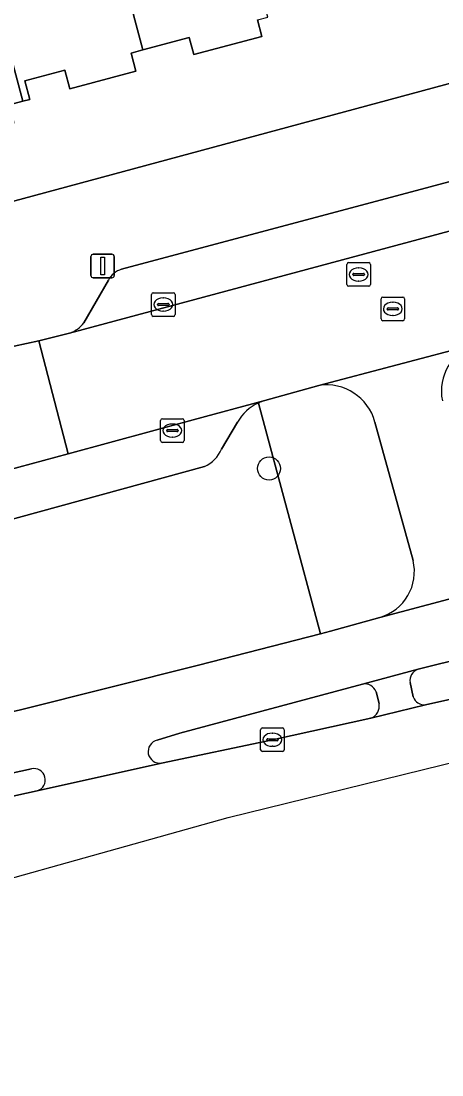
# Model space of a CAD drawing. Extents: x 162542 to 163147, y 380779 to 381521.
# Drawn here: x 162802.78 to 162820.63, y 380815.7 to 380860.42 of the extents above; entities that cross this region are included whole.
import ezdxf

# ---------------------------------------------------------------- set-up
doc = ezdxf.new("R2010")
doc.units = 0
for name, color, linetype in [('IMGEO_Berm_groen', 7, 'Continuous'), ('IMGEO_Boom', 7, 'Continuous'), ('IMGEO_Erf', 7, 'Continuous'), ('IMGEO_Fietspad_gesloten', 7, 'Continuous'), ('IMGEO_Fietspad_open', 7, 'Continuous'), ('IMGEO_Kolk', 7, 'Continuous'), ('IMGEO_Lichtmast', 7, 'Continuous'), ('IMGEO_Pand', 7, 'Continuous'), ('IMGEO_Parkeervlak_open', 7, 'Continuous'), ('IMGEO_Rijbaan_lokaal_gesloten', 7, 'Continuous'), ('IMGEO_Rijbaan_lokaal_open', 7, 'Continuous'), ('IMGEO_Rioolput', 7, 'Continuous'), ('IMGEO_Verkeerseiland_gesloten', 7, 'Continuous'), ('IMGEO_Verkeerseiland_open', 7, 'Continuous'), ('IMGEO_Voetpad_open', 7, 'Continuous')]:
    doc.layers.add(name, color=color, linetype=linetype)

msp = doc.modelspace()

# ---------------------------------------------------------------- linework, layer by layer
at = {"layer": 'IMGEO_Berm_groen'}
for points in [[(162796.582, 380829.816), (162802.763, 380831.187), (162810.305, 380833.08), (162815.481, 380834.42), (162812.851, 380844.21)], [(162811.96, 380843.399), (162811.285, 380842.256)], [(162810.561, 380841.517), (162799.15, 380838.391)]]:
    msp.add_lwpolyline(points, dxfattribs=at)
for centre, radius, start, end in [((162822.682, 380844.725), 2.075, 107.4054, 191.5506), ((162813.67, 380842.415), 1.973, 114.5286, 150.0892), ((162809.967, 380842.823), 1.435, 294.4636, 336.7113)]:
    msp.add_arc(centre, radius, start, end, dxfattribs=at)
at = {"layer": 'IMGEO_Boom'}
msp.add_circle((162813.299, 380841.431), 0.489, dxfattribs=at)
at = {"layer": 'IMGEO_Erf'}
for points in [[(162801.458, 380852.514), (162849.901, 380865.605)], [(162812.812, 380860.472), (162813, 380859.769), (162810.11, 380858.995), (162809.915, 380859.723), (162807.944, 380859.196), (162807.447, 380859.063), (162807.654, 380858.29), (162804.851, 380857.54), (162804.64, 380858.33), (162802.947, 380857.877), (162803.156, 380857.098), (162802.853, 380857.017), (162802.282, 380856.864)]]:
    msp.add_lwpolyline(points, dxfattribs=at)
at = {"layer": 'IMGEO_Fietspad_gesloten'}
for points in [[(162864.337, 380848.059), (162861.691, 380847.329), (162858.476, 380846.342), (162852.243, 380844.428), (162843.043, 380841.7), (162835.328, 380839.535), (162824.753, 380836.9), (162817.995, 380835.114), (162815.905, 380834.53), (162815.481, 380834.42), (162810.305, 380833.08), (162802.763, 380831.187), (162796.582, 380829.816)], [(162808.56, 380829.905), (162809.514, 380830.193), (162817.257, 380832.285), (162819.627, 380832.91), (162821.727, 380833.443), (162823.982, 380834.025), (162824.057, 380834.044), (162828.052, 380835.093), (162828.807, 380835.268), (162832.834, 380836.304), (162838.84, 380837.924), (162846.709, 380840.204), (162854.013, 380842.399), (162862.028, 380844.902)], [(162803.468, 380827.752), (162808.745, 380828.931)], [(162791.755, 380826.39), (162794.524, 380826.786), (162803.224, 380828.686)]]:
    msp.add_lwpolyline(points, dxfattribs=at)
for centre, radius, start, end in [((162808.666, 380829.421), 0.496, 102.3636, 279.1455), ((162803.329, 380828.214), 0.483, 286.7823, 102.4994)]:
    msp.add_arc(centre, radius, start, end, dxfattribs=at)
at = {"layer": 'IMGEO_Fietspad_open'}
for points in [[(162822.061, 380846.705), (162815.415, 380844.96)], [(162817.79, 380843.4), (162819.406, 380837.533)], [(162817.995, 380835.114), (162824.753, 380836.9)]]:
    msp.add_lwpolyline(points, dxfattribs=at)
for centre, radius, start, end in [((162822.682, 380844.725), 2.075, 107.4054, 191.5506), ((162815.728, 380842.848), 2.135, 14.9733, 98.4295), ((162817.445, 380837.056), 2.019, 285.825, 13.665)]:
    msp.add_arc(centre, radius, start, end, dxfattribs=at)
at = {"layer": 'IMGEO_Kolk'}
for p, q in [((162808.314, 380847.963), (162808.314, 380848.815)), ((162808.389, 380848.889), (162809.241, 380848.889)), ((162808.802, 380848.669), (162808.827, 380848.669)), ((162809.315, 380848.815), (162809.315, 380847.963)), ((162808.573, 380848.383), (162808.573, 380848.395)), ((162809.011, 380848.346), (162808.613, 380848.346)), ((162808.616, 380848.432), (162809.014, 380848.432)), ((162809.057, 380848.395), (162809.057, 380848.383)), ((162809.241, 380847.889), (162808.389, 380847.889)), ((162808.825, 380848.109), (162808.8, 380848.109)), ((162808.699, 380842.614), (162808.699, 380843.466)), ((162808.774, 380843.54), (162809.626, 380843.54)), ((162809.187, 380843.32), (162809.212, 380843.32)), ((162809.7, 380843.466), (162809.7, 380842.614)), ((162808.958, 380843.034), (162808.958, 380843.046)), ((162809.396, 380842.997), (162808.998, 380842.997)), ((162809.001, 380843.083), (162809.399, 380843.083)), ((162809.442, 380843.046), (162809.442, 380843.034)), ((162809.626, 380842.54), (162808.774, 380842.54)), ((162809.21, 380842.76), (162809.185, 380842.76)), ((162812.943, 380829.495), (162812.943, 380830.347)), ((162813.018, 380830.421), (162813.87, 380830.421)), ((162813.944, 380830.347), (162813.944, 380829.495)), ((162813.202, 380829.915), (162813.202, 380829.927)), ((162813.64, 380829.878), (162813.242, 380829.878)), ((162813.245, 380829.964), (162813.643, 380829.964)), ((162813.431, 380830.201), (162813.456, 380830.201)), ((162813.686, 380829.927), (162813.686, 380829.915)), ((162813.87, 380829.421), (162813.018, 380829.421)), ((162813.454, 380829.641), (162813.429, 380829.641))]:
    msp.add_line(p, q, dxfattribs=at)
for points in [[(162808.314, 380847.963), (162808.314, 380848.815)], [(162808.389, 380848.889), (162809.241, 380848.889)], [(162809.315, 380848.815), (162809.315, 380847.963)], [(162809.241, 380847.889), (162808.389, 380847.889)], [(162808.699, 380842.614), (162808.699, 380843.466)], [(162808.774, 380843.54), (162809.626, 380843.54)], [(162809.7, 380843.466), (162809.7, 380842.614)], [(162809.626, 380842.54), (162808.774, 380842.54)], [(162812.943, 380829.495), (162812.943, 380830.347)], [(162813.018, 380830.421), (162813.87, 380830.421)], [(162813.944, 380830.347), (162813.944, 380829.495)], [(162813.87, 380829.421), (162813.018, 380829.421)]]:
    msp.add_lwpolyline(points, dxfattribs=at)
for centre, radius, start, end in [((162808.391, 380848.813), 0.0765, 91.552, 178.448), ((162808.391, 380848.813), 0.0765, 91.552, 178.448), ((162809.239, 380848.813), 0.0765, 1.552, 88.448), ((162809.239, 380848.813), 0.0765, 1.552, 88.448), ((162808.613, 380848.392), 0.0403, 85.8775, 175.7526), ((162808.61, 380848.382), 0.0366, 178.938, 274.7102), ((162809.014, 380848.389), 0.043, 264.8664, 352.4533), ((162809.018, 380848.394), 0.0386, 1.7309, 96.639), ((162808.391, 380847.965), 0.0765, 181.552, 268.448), ((162808.391, 380847.965), 0.0765, 181.552, 268.448), ((162809.239, 380847.965), 0.0765, 271.552, 358.448), ((162809.239, 380847.965), 0.0765, 271.552, 358.448), ((162808.776, 380843.464), 0.0765, 91.552, 178.448), ((162808.776, 380843.464), 0.0765, 91.552, 178.448), ((162809.624, 380843.464), 0.0765, 1.552, 88.448), ((162809.624, 380843.464), 0.0765, 1.552, 88.448), ((162808.998, 380843.043), 0.0403, 85.8775, 175.7526), ((162808.995, 380843.033), 0.0366, 178.938, 274.7102), ((162809.399, 380843.04), 0.043, 264.8664, 352.4533), ((162809.403, 380843.045), 0.0386, 1.7309, 96.639), ((162808.776, 380842.616), 0.0765, 181.552, 268.448), ((162808.776, 380842.616), 0.0765, 181.552, 268.448), ((162809.624, 380842.616), 0.0765, 271.552, 358.448), ((162809.624, 380842.616), 0.0765, 271.552, 358.448), ((162813.02, 380830.345), 0.0765, 91.552, 178.448), ((162813.02, 380830.345), 0.0765, 91.552, 178.448), ((162813.868, 380830.345), 0.0765, 1.552, 88.448), ((162813.868, 380830.345), 0.0765, 1.552, 88.448), ((162813.242, 380829.924), 0.0403, 85.8775, 175.7526), ((162813.239, 380829.914), 0.0366, 178.938, 274.7102), ((162813.643, 380829.921), 0.043, 264.8664, 352.4533), ((162813.647, 380829.926), 0.0386, 1.7309, 96.639), ((162813.02, 380829.497), 0.0765, 181.552, 268.448), ((162813.02, 380829.497), 0.0765, 181.552, 268.448), ((162813.868, 380829.497), 0.0765, 271.552, 358.448), ((162813.868, 380829.497), 0.0765, 271.552, 358.448)]:
    msp.add_arc(centre, radius, start, end, dxfattribs=at)
for centre, major_axis, ratio, start_param, end_param in [((162808.801, 380848.389), (-0.387, 0.002), 0.722429, 4.712389, 7.853982), ((162808.826, 380848.389), (-0.39, 0.002), 0.717154, 1.570796, 4.712389), ((162809.186, 380843.04), (-0.387, 0.002), 0.722429, 4.712389, 7.853982), ((162809.211, 380843.04), (-0.39, 0.002), 0.717154, 1.570796, 4.712389), ((162813.43, 380829.921), (-0.387, 0.002), 0.722429, 4.712389, 7.853982), ((162813.455, 380829.921), (-0.39, 0.002), 0.717154, 1.570796, 4.712389)]:
    msp.add_ellipse(centre, major_axis=major_axis, ratio=ratio, start_param=start_param, end_param=end_param, dxfattribs=at)
at = {"layer": 'IMGEO_Lichtmast'}
for p, q in [((162805.744, 380849.623), (162805.744, 380850.423)), ((162805.744, 380850.423), (162805.744, 380849.623)), ((162805.844, 380850.523), (162806.634, 380850.523)), ((162806.634, 380850.523), (162805.844, 380850.523)), ((162806.734, 380850.423), (162806.734, 380849.623)), ((162806.734, 380849.623), (162806.734, 380850.423)), ((162806.634, 380849.523), (162805.844, 380849.523)), ((162805.844, 380849.523), (162806.634, 380849.523))]:
    msp.add_line(p, q, dxfattribs=at)
msp.add_lwpolyline([(162806.164, 380850.398), (162806.314, 380850.398), (162806.314, 380849.648), (162806.164, 380849.648), (162806.164, 380850.398)], dxfattribs=at)
for centre, start, end in [((162805.844, 380850.423), 90, 180), ((162805.844, 380850.423), 90, 180), ((162806.634, 380850.423), 0, 90), ((162806.634, 380850.423), 360, 90), ((162805.844, 380849.623), 180, 270), ((162805.844, 380849.623), 180, 270), ((162806.634, 380849.623), 270, 0), ((162806.634, 380849.623), 270, 0)]:
    msp.add_arc(centre, 0.1, start, end, dxfattribs=at)
at = {"layer": 'IMGEO_Pand'}
for points in [[(162813.245, 380860.588), (162810.407, 380871.254), (162805.113, 380869.838), (162807.944, 380859.196), (162809.915, 380859.723), (162810.11, 380858.995), (162813, 380859.769), (162812.812, 380860.472)], [(162799.819, 380868.421), (162799.777, 380868.58), (162799.469, 380869.839), (162796.373, 380869.011), (162793.21, 380868.165), (162796.013, 380857.688), (162797.997, 380858.219), (162798.607, 380855.94), (162799.516, 380856.183), (162799.737, 380855.357), (162802.488, 380856.094), (162802.282, 380856.864), (162802.853, 380857.017)], [(162805.113, 380869.838), (162803.926, 380869.52), (162800.002, 380868.47), (162799.819, 380868.421), (162802.853, 380857.017), (162803.156, 380857.098), (162802.947, 380857.877), (162804.64, 380858.33), (162804.851, 380857.54), (162807.654, 380858.29), (162807.447, 380859.063), (162807.944, 380859.196)]]:
    msp.add_lwpolyline(points, close=True, dxfattribs=at)
at = {"layer": 'IMGEO_Parkeervlak_open'}
for points in [[(162846.319, 380860.37), (162807.041, 380849.885)], [(162804.841, 380847.179), (162849.414, 380859.155)], [(162806.491, 380849.423), (162805.439, 380847.617)], [(162813.121, 380844.311), (162810.084, 380843.495), (162804.779, 380842.058), (162797.962, 380840.211), (162796.354, 380839.443)], [(162811.285, 380842.256), (162811.96, 380843.399)], [(162799.15, 380838.391), (162810.561, 380841.517)]]:
    msp.add_lwpolyline(points, dxfattribs=at)
for centre, radius, start, end in [((162807.277, 380849.045), 0.872, 105.7119, 154.3487), ((162804.497, 380848.275), 1.149, 287.4035, 325.0377), ((162813.67, 380842.415), 1.973, 114.5286, 150.0892), ((162813.607, 380842.601), 1.778, 105.8595, 115.1595), ((162809.967, 380842.823), 1.435, 294.4636, 336.7113)]:
    msp.add_arc(centre, radius, start, end, dxfattribs=at)
at = {"layer": 'IMGEO_Rijbaan_lokaal_gesloten'}
for points in [[(162787.736, 380824.925), (162773.468, 380824.421), (162753.989, 380823.721), (162752.754, 380823.675), (162751.742, 380823.6), (162744.848, 380823.062), (162745.654, 380815.695), (162759.589, 380817.5), (162760.598, 380817.635), (162795.7, 380822.173), (162811.563, 380826.614), (162866.805, 380840.194), (162961.021, 380865.351), (162999.415, 380877.602), (163031.826, 380898.727), (163062.369, 380926.22)], [(162931.988, 380858.569), (162897.556, 380849.355), (162880.933, 380844.954), (162879.334, 380844.51), (162875.126, 380843.473), (162855.104, 380839.076), (162834.11, 380834.458), (162826.493, 380832.801), (162824.431, 380832.389), (162822.033, 380831.864), (162819.935, 380831.402), (162817.621, 380830.842), (162813.444, 380829.921), (162808.745, 380828.931), (162803.468, 380827.752), (162794.748, 380825.838)]]:
    msp.add_lwpolyline(points, dxfattribs=at)
at = {"layer": 'IMGEO_Rijbaan_lokaal_open'}
for points in [[(162850.723, 380854.309), (162850.152, 380856.515), (162849.414, 380859.155), (162804.841, 380847.179), (162803.535, 380846.851), (162804.779, 380842.058), (162810.084, 380843.495), (162813.121, 380844.311), (162815.415, 380844.96), (162822.061, 380846.705)], [(162787.174, 380842.723), (162785.15, 380841.993), (162785.093, 380841.979), (162786.452, 380837.108), (162791.336, 380838.407), (162793.747, 380838.729), (162796.072, 380839.358), (162796.354, 380839.443), (162797.962, 380840.211), (162804.779, 380842.058), (162803.535, 380846.851)], [(162803.535, 380846.851), (162802.486, 380846.616)]]:
    msp.add_lwpolyline(points, dxfattribs=at)
at = {"layer": 'IMGEO_Rioolput'}
for p, q in [((162816.6, 380849.241), (162816.6, 380850.093)), ((162816.675, 380850.167), (162817.527, 380850.167)), ((162817.601, 380850.093), (162817.601, 380849.241)), ((162816.859, 380849.661), (162816.859, 380849.673)), ((162817.297, 380849.624), (162816.899, 380849.624)), ((162816.902, 380849.71), (162817.3, 380849.71)), ((162817.088, 380849.947), (162817.113, 380849.947)), ((162817.343, 380849.673), (162817.343, 380849.661)), ((162817.527, 380849.167), (162816.675, 380849.167)), ((162817.111, 380849.387), (162817.086, 380849.387)), ((162818.048, 380847.779), (162818.048, 380848.631)), ((162818.123, 380848.705), (162818.975, 380848.705)), ((162819.049, 380848.631), (162819.049, 380847.779)), ((162818.307, 380848.199), (162818.307, 380848.211)), ((162818.745, 380848.162), (162818.347, 380848.162)), ((162818.35, 380848.248), (162818.748, 380848.248)), ((162818.536, 380848.485), (162818.561, 380848.485)), ((162818.791, 380848.211), (162818.791, 380848.199)), ((162818.559, 380847.925), (162818.534, 380847.925)), ((162818.975, 380847.705), (162818.123, 380847.705))]:
    msp.add_line(p, q, dxfattribs=at)
for points in [[(162816.6, 380849.241), (162816.6, 380850.093)], [(162816.675, 380850.167), (162817.527, 380850.167)], [(162817.601, 380850.093), (162817.601, 380849.241)], [(162817.527, 380849.167), (162816.675, 380849.167)], [(162818.048, 380847.779), (162818.048, 380848.631)], [(162818.123, 380848.705), (162818.975, 380848.705)], [(162819.049, 380848.631), (162819.049, 380847.779)], [(162818.975, 380847.705), (162818.123, 380847.705)]]:
    msp.add_lwpolyline(points, dxfattribs=at)
for centre, radius, start, end in [((162816.677, 380850.091), 0.0765, 91.552, 178.448), ((162816.677, 380850.091), 0.0765, 91.552, 178.448), ((162817.525, 380850.091), 0.0765, 1.552, 88.448), ((162817.525, 380850.091), 0.0765, 1.552, 88.448), ((162816.899, 380849.67), 0.0403, 85.8775, 175.7526), ((162816.896, 380849.66), 0.0366, 178.938, 274.7102), ((162817.3, 380849.667), 0.043, 264.8664, 352.4533), ((162817.304, 380849.672), 0.0386, 1.7309, 96.639), ((162816.677, 380849.243), 0.0765, 181.552, 268.448), ((162816.677, 380849.243), 0.0765, 181.552, 268.448), ((162817.525, 380849.243), 0.0765, 271.552, 358.448), ((162817.525, 380849.243), 0.0765, 271.552, 358.448), ((162818.125, 380848.629), 0.0765, 91.552, 178.448), ((162818.125, 380848.629), 0.0765, 91.552, 178.448), ((162818.973, 380848.629), 0.0765, 1.552, 88.448), ((162818.973, 380848.629), 0.0765, 1.552, 88.448), ((162818.347, 380848.208), 0.0403, 85.8775, 175.7526), ((162818.344, 380848.198), 0.0366, 178.938, 274.7102), ((162818.748, 380848.205), 0.043, 264.8664, 352.4533), ((162818.752, 380848.21), 0.0386, 1.7309, 96.639), ((162818.125, 380847.781), 0.0765, 181.552, 268.448), ((162818.125, 380847.781), 0.0765, 181.552, 268.448), ((162818.973, 380847.781), 0.0765, 271.552, 358.448), ((162818.973, 380847.781), 0.0765, 271.552, 358.448)]:
    msp.add_arc(centre, radius, start, end, dxfattribs=at)
for centre, major_axis, ratio, start_param, end_param in [((162817.087, 380849.667), (-0.387, 0.002), 0.722429, 4.712389, 7.853982), ((162817.112, 380849.667), (-0.39, 0.002), 0.717154, 1.570796, 4.712389), ((162818.535, 380848.205), (-0.387, 0.002), 0.722429, 4.712389, 7.853982), ((162818.56, 380848.205), (-0.39, 0.002), 0.717154, 1.570796, 4.712389)]:
    msp.add_ellipse(centre, major_axis=major_axis, ratio=ratio, start_param=start_param, end_param=end_param, dxfattribs=at)
at = {"layer": 'IMGEO_Verkeerseiland_gesloten'}
for points in [[(162821.727, 380833.443), (162819.627, 380832.91)], [(162819.28, 380832.348), (162819.415, 380831.742)], [(162819.935, 380831.402), (162822.033, 380831.864)]]:
    msp.add_lwpolyline(points, dxfattribs=at)
for centre, radius, start, end in [((162819.774, 380832.431), 0.501, 107.0731, 189.5414), ((162819.888, 380831.897), 0.498, 198.1992, 275.4437)]:
    msp.add_arc(centre, radius, start, end, dxfattribs=at)
at = {"layer": 'IMGEO_Verkeerseiland_open'}
for points in [[(162817.257, 380832.285), (162809.514, 380830.193), (162808.56, 380829.905)], [(162817.964, 380831.452), (162817.839, 380831.948)], [(162808.745, 380828.931), (162813.444, 380829.921), (162817.621, 380830.842)], [(162803.224, 380828.686), (162794.524, 380826.786), (162794.748, 380825.838), (162803.468, 380827.752)]]:
    msp.add_lwpolyline(points, dxfattribs=at)
for centre, radius, start, end in [((162817.349, 380831.773), 0.52, 19.6743, 100.1808), ((162817.443, 380831.344), 0.532, 289.5517, 11.7506), ((162808.666, 380829.421), 0.496, 102.3636, 279.1455), ((162803.329, 380828.214), 0.483, 286.7823, 102.4994)]:
    msp.add_arc(centre, radius, start, end, dxfattribs=at)
at = {"layer": 'IMGEO_Voetpad_open'}
for points in [[(162849.901, 380865.605), (162801.458, 380852.514)], [(162807.041, 380849.885), (162846.319, 380860.37)], [(162805.439, 380847.617), (162806.491, 380849.423)], [(162802.486, 380846.616), (162803.535, 380846.851), (162804.841, 380847.179)], [(162815.415, 380844.96), (162813.121, 380844.311)], [(162812.851, 380844.21), (162815.481, 380834.42), (162815.905, 380834.53), (162817.995, 380835.114)], [(162819.406, 380837.533), (162817.79, 380843.4)], [(162819.627, 380832.91), (162817.257, 380832.285)], [(162819.415, 380831.742), (162819.28, 380832.348)], [(162817.839, 380831.948), (162817.964, 380831.452)], [(162817.621, 380830.842), (162819.935, 380831.402)]]:
    msp.add_lwpolyline(points, dxfattribs=at)
for centre, radius, start, end in [((162807.277, 380849.045), 0.872, 105.7119, 154.3487), ((162804.497, 380848.275), 1.149, 287.4035, 325.0377), ((162815.728, 380842.848), 2.135, 14.9733, 98.4295), ((162813.607, 380842.601), 1.778, 105.8595, 115.1595), ((162817.445, 380837.056), 2.019, 285.825, 13.665), ((162819.774, 380832.431), 0.501, 107.0731, 189.5414), ((162817.349, 380831.773), 0.52, 19.6743, 100.1808), ((162819.888, 380831.897), 0.498, 198.1992, 275.4437), ((162817.443, 380831.344), 0.532, 289.5517, 11.7506)]:
    msp.add_arc(centre, radius, start, end, dxfattribs=at)

doc.saveas('drawing.dxf')
